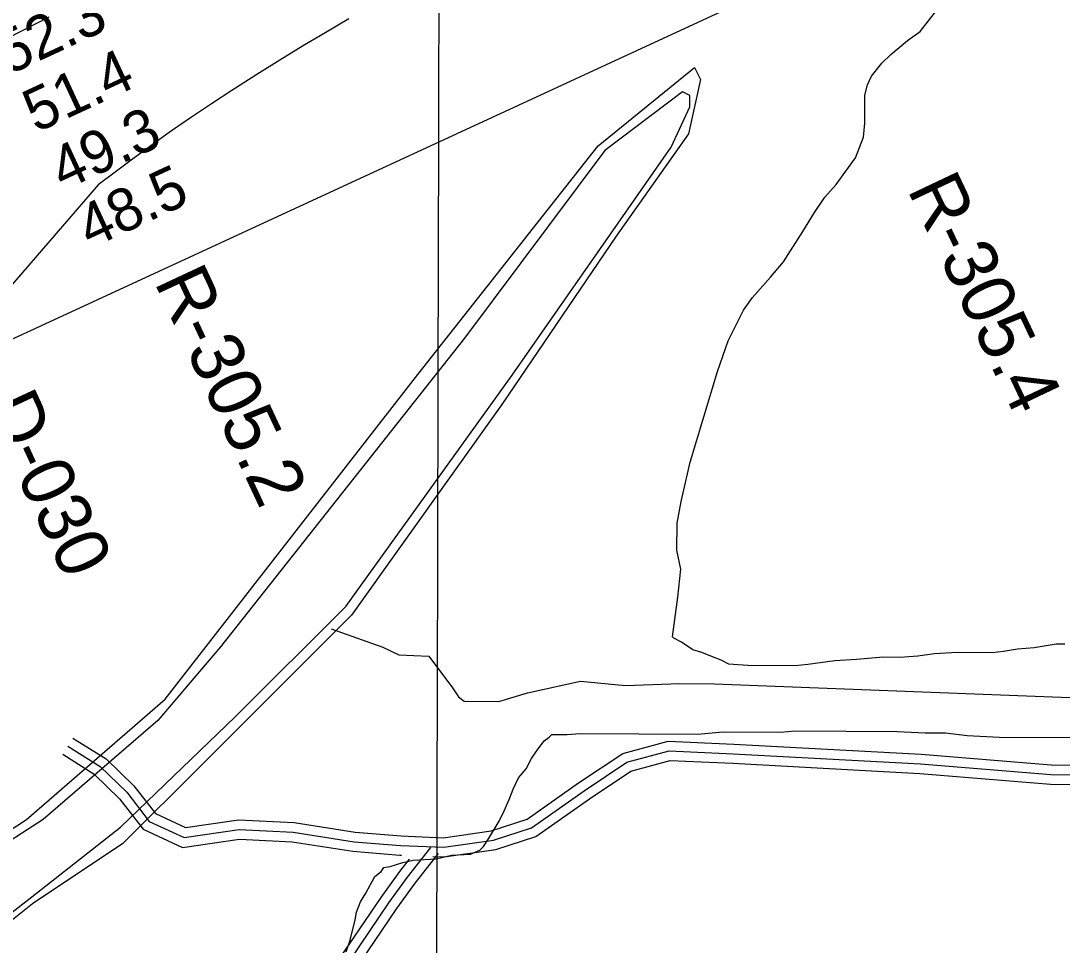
# Model space of a CAD drawing. Extents: x 3177385 to 3215275, y 903885 to 929304.
# Drawn here: x 3196626 to 3198252, y 911041 to 912486 of the extents above; entities that cross this region are included whole.
import ezdxf

# ---------------------------------------------------------------- set-up
doc = ezdxf.new("R2010")
doc.units = 0
for name, color, linetype in [('V-GRID-MAJR', 7, 'Continuous'), ('V-RIVR-RANG', 7, 'Continuous'), ('V-RIVR-RANG-IDEN', 7, 'Continuous'), ('V-ROAD-CNTR', 7, 'Continuous'), ('V-SITE-VEGE', 7, 'Continuous'), ('V-TOPO-BNDY', 7, 'Continuous'), ('V-TOPO-MINR', 7, 'Continuous'), ('V-TOPO-SHOR', 7, 'Continuous')]:
    doc.layers.add(name, color=color, linetype=linetype)

msp = doc.modelspace()

# ---------------------------------------------------------------- linework, layer by layer
at = {"layer": 'V-GRID-MAJR'}
msp.add_spline([(3197271.3, 909300.6), (3197285.4, 915360.1), (3197299.5, 921423), (3197313.6, 927486), (3197313.6, 927489.4)], degree=3, dxfattribs=at)
at = {"layer": 'V-ROAD-CNTR'}
for points in [[(3196707, 911364.5), (3196758.7, 911331.9), (3196802.3, 911289.6), (3196836, 911246.3), (3196882.8, 911224.6), (3196965.8, 911236.4), (3197052.4, 911232.3), (3197147.8, 911217.2), (3197219.6, 911211.6), (3197285.6, 911208.7), (3197360.5, 911219.4), (3197416.6, 911237.8), (3197497, 911294.2), (3197565.9, 911340.3), (3197636.7, 911359.8), (3197739.3, 911355), (3198032.2, 911339), (3198235.4, 911322.4), (3198357.9, 911321.3)], [(3196691, 911339.2), (3196740.1, 911308.2), (3196779.9, 911269.6), (3196816.7, 911222.1), (3196878.2, 911193.6), (3196967.3, 911206.3), (3197049.4, 911202.4), (3197144.3, 911187.4), (3197217.7, 911181.6), (3197220.4, 911181.5)], [(3196699, 911351.9), (3196749.4, 911320.1), (3196791.1, 911279.6), (3196826.3, 911234.2), (3196880.5, 911209.1), (3196966.6, 911221.4), (3197050.9, 911217.4), (3197146.1, 911202.3), (3197218.7, 911196.6), (3197286.4, 911193.7), (3197364, 911204.7), (3197423.4, 911224.2), (3197505.5, 911281.8), (3197572.2, 911326.5), (3197638.4, 911344.7), (3197738.5, 911340), (3198031.2, 911324.1), (3198234.7, 911307.4), (3198358.1, 911306.3)], [(3197269.2, 911179.4), (3197287.1, 911178.6), (3197367.4, 911190), (3197430.2, 911210.6), (3197513.9, 911269.5), (3197578.5, 911312.7), (3197640, 911329.6), (3197737.8, 911325.1), (3198030.2, 911309.1), (3198234.1, 911292.4), (3198358.3, 911291.3)], [(3196384.7, 910064), (3196417.3, 910112.3), (3196525.8, 910231.1), (3196640.9, 910366), (3196754.7, 910509.6), (3196849, 910625.5), (3196964.6, 910778.6), (3197109.9, 910972.5), (3197200.7, 911106.8), (3197229.5, 911146.8), (3197266.2, 911193.1)], [(3196445.6, 910121), (3196537.1, 910221.1), (3196652.5, 910356.5), (3196766.4, 910500.2), (3196860.8, 910616.3), (3196976.6, 910769.6), (3197122.1, 910963.8), (3197213, 911098.2), (3197241.4, 911137.7), (3197278, 911183.8)], [(3196414, 910130.9), (3196514.6, 910241), (3196629.3, 910375.5), (3196743, 910519), (3196837.2, 910634.8), (3196952.6, 910787.7), (3197097.6, 910981.2), (3197188.4, 911115.4), (3197217.5, 911155.8), (3197232.6, 911174.9)]]:
    msp.add_lwpolyline(points, dxfattribs=at)
at = {"layer": 'V-SITE-VEGE'}
for p, q in [((3198030.7, 912468.8), (3198056.8, 912502.6)), ((3198010.6, 912455), (3198030.7, 912468.8)), ((3197984.6, 912433.2), (3198010.6, 912455)), ((3197970.5, 912419.3), (3197984.6, 912433.2)), ((3197527.6, 912290.4), (3197678, 912412.6)), ((3197678, 912412.6), (3197687.4, 912393.8)), ((3197954.4, 912399.4), (3197970.5, 912419.3)), ((3197948.3, 912385.5), (3197954.4, 912399.4)), ((3197687.4, 912393.8), (3197668.6, 912309.2)), ((3197944.2, 912369.5), (3197948.3, 912385.5)), ((3197944, 912325.6), (3197944.2, 912369.5)), ((3197941.9, 912303.6), (3197944, 912325.6)), ((3197668.6, 912309.2), (3197555.8, 912149.3)), ((3197929.7, 912271.8), (3197941.9, 912303.6)), ((3197245.6, 911933), (3197527.6, 912290.4)), ((3197899.5, 912230), (3197929.7, 912271.8)), ((3197881.4, 912210.1), (3197899.5, 912230)), ((3197865.3, 912186.3), (3197881.4, 912210.1)), ((3197847.2, 912156.4), (3197865.3, 912186.3)), ((3197816.9, 912108.7), (3197847.2, 912156.4)), ((3197555.8, 912149.3), (3197377.2, 911886)), ((3197796.8, 912084.8), (3197816.9, 912108.7)), ((3197768.7, 912053.1), (3197796.8, 912084.8)), ((3197754.6, 912033.2), (3197768.7, 912053.1)), ((3197730.4, 911985.4), (3197754.6, 912033.2)), ((3197714.1, 911937.6), (3197730.4, 911985.4)), ((3196850.8, 911425.2), (3197245.6, 911933)), ((3197671.4, 911796), (3197714.1, 911937.6)), ((3197377.2, 911886), (3197142.2, 911556.8)), ((3197657, 911734.2), (3197671.4, 911796)), ((3197650.8, 911700.3), (3197657, 911734.2)), ((3197650.6, 911658.4), (3197650.8, 911700.3)), ((3197656.4, 911628.4), (3197650.6, 911658.4)), ((3197652.2, 911584.5), (3197656.4, 911628.4)), ((3197643.8, 911522.7), (3197652.2, 911584.5)), ((3197142.2, 911556.8), (3196907.2, 911321.7)), ((3197645.8, 911520.7), (3197643.8, 911522.7)), ((3197657.7, 911514.6), (3197645.8, 911520.7)), ((3197675.6, 911502.5), (3197657.7, 911514.6)), ((3197689.6, 911498.4), (3197675.6, 911502.5)), ((3198182.8, 911503.6), (3198160.8, 911499.7)), ((3198208.8, 911505.4), (3198182.8, 911503.6)), ((3198242.8, 911511.2), (3198208.8, 911505.4)), ((3198256.7, 911511.1), (3198242.8, 911511.2)), ((3197703.5, 911492.4), (3197689.6, 911498.4)), ((3197719.5, 911486.3), (3197703.5, 911492.4)), ((3197731.4, 911480.2), (3197719.5, 911486.3)), ((3197897.2, 911485.2), (3197855.2, 911479.5)), ((3197931.1, 911487), (3197897.2, 911485.2)), ((3197973.1, 911490.8), (3197931.1, 911487)), ((3197999, 911490.6), (3197973.1, 911490.8)), ((3198027, 911492.5), (3197999, 911490.6)), ((3198053, 911496.3), (3198027, 911492.5)), ((3198088.9, 911498.1), (3198053, 911496.3)), ((3198142.8, 911497.8), (3198088.9, 911498.1)), ((3198160.8, 911499.7), (3198142.8, 911497.8)), ((3197761.4, 911478), (3197731.4, 911480.2)), ((3197835.2, 911477.6), (3197761.4, 911478)), ((3197855.2, 911479.5), (3197835.2, 911477.6)), ((3196634.6, 911237.1), (3196850.8, 911425.2)), ((3197479.2, 911369.9), (3197499.2, 911371.8)), ((3197499.2, 911371.8), (3197682.9, 911370.7)), ((3197682.9, 911370.7), (3197722.8, 911374.4)), ((3197722.8, 911374.4), (3197812.7, 911373.9)), ((3197812.7, 911373.9), (3197834.6, 911375.8)), ((3197834.6, 911375.8), (3197994.4, 911374.9)), ((3197994.4, 911374.9), (3198038.3, 911372.6)), ((3198038.3, 911372.6), (3198070.2, 911372.4)), ((3198070.2, 911372.4), (3198104.2, 911368.2)), ((3197431.1, 911344.2), (3197443.2, 911360.1)), ((3197443.2, 911360.1), (3197451.2, 911366)), ((3197451.2, 911366), (3197455.2, 911370)), ((3197455.2, 911370), (3197479.2, 911369.9)), ((3198104.2, 911368.2), (3198154.1, 911365.9)), ((3198154.1, 911365.9), (3198273.9, 911365.2)), ((3197423.1, 911332.3), (3197431.1, 911344.2)), ((3197415, 911316.3), (3197423.1, 911332.3)), ((3196907.2, 911321.7), (3196785, 911199.5)), ((3197402.9, 911302.4), (3197415, 911316.3)), ((3197394.8, 911284.5), (3197402.9, 911302.4)), ((3197388.7, 911268.6), (3197394.8, 911284.5)), ((3197380.7, 911250.6), (3197388.7, 911268.6)), ((3197372.6, 911234.7), (3197380.7, 911250.6)), ((3196446.6, 911114.8), (3196634.6, 911237.1)), ((3197356.4, 911206.9), (3197372.6, 911234.7)), ((3196785, 911199.5), (3196644, 911105.4)), ((3197342.4, 911189), (3197348.4, 911194.9)), ((3197348.4, 911194.9), (3197356.4, 911206.9)), ((3197274.4, 911175.4), (3197298.4, 911181.2)), ((3197298.4, 911181.2), (3197328.3, 911183.1)), ((3197328.3, 911183.1), (3197342.4, 911189)), ((3197188.4, 911155.9), (3197192.4, 911161.9)), ((3197192.4, 911161.9), (3197202.4, 911163.8)), ((3197202.4, 911163.8), (3197222.4, 911169.7)), ((3197222.4, 911169.7), (3197238.4, 911173.6)), ((3197238.4, 911173.6), (3197274.4, 911175.4)), ((3197164.3, 911122.1), (3197178.4, 911148)), ((3197178.4, 911148), (3197188.4, 911155.9)), ((3197156.2, 911108.2), (3197164.3, 911122.1)), ((3196644, 911105.4), (3196409, 910917.3)), ((3197150.1, 911092.2), (3197156.2, 911108.2)), ((3197139.9, 911048.4), (3197148, 911080.3)), ((3197148, 911080.3), (3197150.1, 911092.2)), ((3197133.8, 911030.4), (3197139.9, 911048.4))]:
    msp.add_line(p, q, dxfattribs=at)
at = {"layer": 'V-TOPO-BNDY'}
msp.add_lwpolyline([(3212104.8, 927455), (3211654.7, 925302.3), (3210557.1, 922651.3), (3209209.3, 920082.8), (3207894, 918536.9), (3206269, 917198.2), (3204190, 915875.2), (3202489, 914709.7), (3200914, 913922.2), (3198614.5, 912914.1), (3196094.5, 911748.6), (3194267.5, 911118.6), (3192913, 910488.6), (3191155.6, 909558.2), (3212939.7, 909531.5)], dxfattribs=at)
at = {"layer": 'V-TOPO-MINR'}
for points in [[(3197138.1, 912489), (3197101.9, 912467.6), (3197065.8, 912446), (3197030, 912424), (3196994.2, 912401.8), (3196987.1, 912397.3), (3196955.2, 912377), (3196923.5, 912356.2), (3196892.2, 912335), (3196861.2, 912313.5), (3196853.9, 912308.4), (3196826.8, 912288.9), (3196799.8, 912269.3), (3196773, 912249.3), (3196746.4, 912229.1), (3196125.9, 911510.2), (3196120.7, 911505.5), (3196115.2, 911501.3), (3196109.1, 911497.9), (3196102.7, 911494.9), (3196009.9, 911459.7)], [(3196581.8, 912447.4), (3196669.7, 912491.8)]]:
    msp.add_lwpolyline(points, dxfattribs=at)
at = {"layer": 'V-TOPO-SHOR'}
for points in [[(3196377.7, 910909.6), (3196643, 911116.2), (3196781.4, 911225.3), (3196960.3, 911397.6), (3197133.4, 911569.9), (3197393.3, 911931.9), (3197641.7, 912288.3), (3197670.6, 912351.5), (3197670.6, 912368.8), (3197659.1, 912374.6), (3197538, 912282.8), (3197318.6, 911989.7), (3196937.5, 911507), (3196839.4, 911392.1), (3196660.5, 911237.1), (3196331.9, 911024.8)], [(3197110.4, 911535), (3197191.3, 911506.7), (3197216.1, 911494.4), (3197262.7, 911492.6), (3197300, 911443.2), (3197309.5, 911429), (3197318.1, 911422.3), (3197372.4, 911421.5), (3197417.1, 911435), (3197499.8, 911453.3), (3197570.2, 911446.8), (3197654.9, 911449.9), (3197709.2, 911449.1), (3198548.6, 911417.1)]]:
    msp.add_lwpolyline(points, dxfattribs=at)

# ---------------------------------------------------------------- texts
at = {"layer": 'V-RIVR-RANG'}
for s, p in [('52.3', (3196607, 912400.7)), ('51.4', (3196649.4, 912310.1)), ('49.3', (3196691.7, 912219.6)), ('48.5', (3196734.1, 912129))]:
    msp.add_text(s, height=67, rotation=24.9183, dxfattribs=at).set_placement(p)
at = {"layer": 'V-RIVR-RANG-IDEN'}
for s, rotation, p in [('R-305.4', 295.3881, (3198009.8, 912222.3)), ('R-305.2', 295.0614, (3196833.4, 912077.6)), ('D-030', 294.9004, (3196568.6, 911883))]:
    msp.add_text(s, height=83, rotation=rotation, dxfattribs=at).set_placement(p)

doc.saveas('drawing.dxf')
